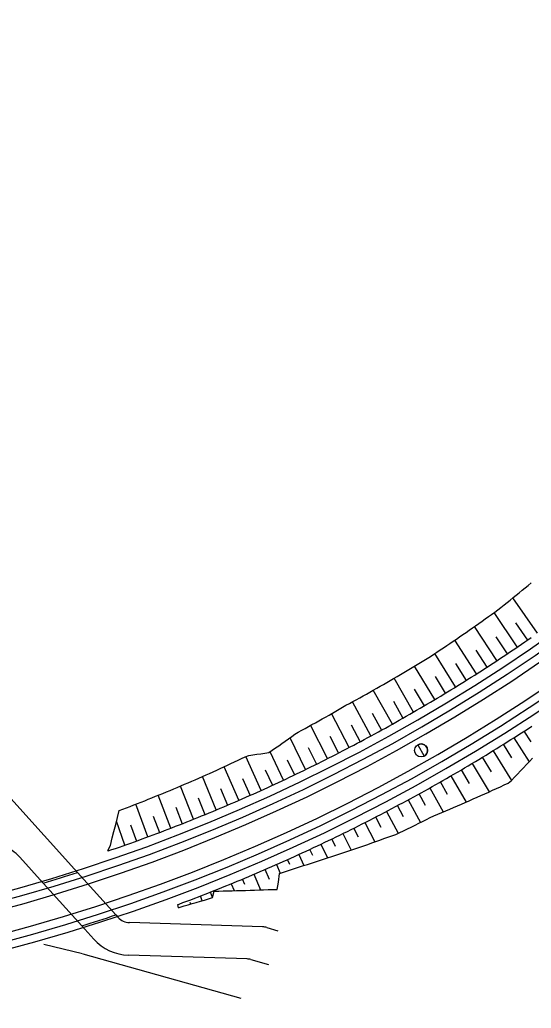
# Model space of a CAD drawing. Extents: x 6503541 to 6503743, y 5888004 to 5888145.
# Drawn here: x 6503655.802 to 6503657.305, y 5888072.003 to 5888074.91 of the extents above; entities that cross this region are included whole.
import ezdxf

# ---------------------------------------------------------------- set-up
doc = ezdxf.new("R2010")
doc.units = 0
doc.layers.add('12', color=7, linetype='Continuous')

msp = doc.modelspace()

# ---------------------------------------------------------------- linework, layer by layer
at = {"layer": '12'}
for p, q in [((6503657.3234, 5888073.1065), (6503657.251, 5888073.2101)), ((6503657.2641, 5888073.0657), (6503657.1956, 5888073.1668)), ((6503657.2587, 5888073.1371), (6503657.2939, 5888073.086)), ((6503657.2043, 5888073.0257), (6503657.1383, 5888073.126)), ((6503657.1438, 5888072.9866), (6503657.0804, 5888073.086)), ((6503657.2007, 5888073.0959), (6503657.2343, 5888073.0456)), ((6503657.0828, 5888072.9483), (6503657.022, 5888073.0469)), ((6503657.1418, 5888073.056), (6503657.1741, 5888073.006)), ((6503657.0823, 5888073.0169), (6503657.1134, 5888072.9673)), ((6503657.0213, 5888072.9109), (6503656.9622, 5888073.0097)), ((6503656.9593, 5888072.8744), (6503656.9018, 5888072.9738)), ((6503657.0222, 5888072.9788), (6503657.0521, 5888072.9295)), ((6503656.8967, 5888072.8388), (6503656.8408, 5888072.9386)), ((6503656.9612, 5888072.9421), (6503656.9904, 5888072.8926)), ((6503656.8336, 5888072.8041), (6503656.7793, 5888072.9045)), ((6503656.8997, 5888072.9063), (6503656.928, 5888072.8565)), ((6503656.7701, 5888072.7702), (6503656.718, 5888072.8697)), ((6503656.8377, 5888072.8714), (6503656.8652, 5888072.8213)), ((6503656.706, 5888072.7373), (6503656.6566, 5888072.8353)), ((6503656.7752, 5888072.8372), (6503656.8019, 5888072.787)), ((6503657.3044, 5888072.7867), (6503657.284, 5888072.8182)), ((6503656.6415, 5888072.7053), (6503656.5959, 5888072.7989)), ((6503656.7127, 5888072.803), (6503656.7381, 5888072.7537)), ((6503657.2537, 5888072.7988), (6503657.2989, 5888072.7276)), ((6503656.5766, 5888072.6742), (6503656.5373, 5888072.7578)), ((6503656.6497, 5888072.7698), (6503656.6738, 5888072.7212)), ((6503657.1927, 5888072.7606), (6503657.2466, 5888072.6731)), ((6503657.2481, 5888072.7399), (6503657.2233, 5888072.7796)), ((6503656.5112, 5888072.6441), (6503656.4663, 5888072.7434)), ((6503656.5879, 5888072.7339), (6503656.6091, 5888072.6897)), ((6503657.1311, 5888072.7232), (6503657.1811, 5888072.6396)), ((6503657.1883, 5888072.6984), (6503657.162, 5888072.7418)), ((6503656.4454, 5888072.6149), (6503656.4024, 5888072.7136)), ((6503656.5228, 5888072.7048), (6503656.544, 5888072.659)), ((6503657.1238, 5888072.6647), (6503657.1002, 5888072.7049)), ((6503656.3792, 5888072.5866), (6503656.3382, 5888072.6846)), ((6503656.4564, 5888072.6789), (6503656.4784, 5888072.6294)), ((6503657.0589, 5888072.6319), (6503657.0378, 5888072.6688)), ((6503657.0691, 5888072.6867), (6503657.1137, 5888072.6096)), ((6503656.3126, 5888072.5593), (6503656.2735, 5888072.6566)), ((6503656.3913, 5888072.6498), (6503656.4124, 5888072.6006)), ((6503657.0065, 5888072.6511), (6503657.046, 5888072.5806)), ((6503655.7749, 5888072.6204), (6503655.9713, 5888072.4026)), ((6503656.2456, 5888072.5329), (6503656.2083, 5888072.6296)), ((6503656.3259, 5888072.6216), (6503656.3459, 5888072.5728)), ((6503656.9435, 5888072.6163), (6503656.9796, 5888072.5498)), ((6503656.9937, 5888072.5998), (6503656.9751, 5888072.6336)), ((6503656.1782, 5888072.5075), (6503656.1428, 5888072.6035)), ((6503656.26, 5888072.5945), (6503656.2791, 5888072.546)), ((6503656.88, 5888072.5823), (6503656.914, 5888072.5177)), ((6503656.9293, 5888072.5664), (6503656.9118, 5888072.5992)), ((6503656.1105, 5888072.483), (6503656.0858, 5888072.5531)), ((6503656.1938, 5888072.5682), (6503656.2119, 5888072.5201)), ((6503656.816, 5888072.5493), (6503656.8449, 5888072.4924)), ((6503656.8638, 5888072.5352), (6503656.8481, 5888072.5657)), ((6503656.1271, 5888072.543), (6503656.1444, 5888072.4951)), ((6503656.7971, 5888072.5067), (6503656.7839, 5888072.5331)), ((6503656.73, 5888072.479), (6503656.7192, 5888072.5013)), ((6503656.7516, 5888072.5171), (6503656.7756, 5888072.4684)), ((6503656.0607, 5888072.4671), (6503656.0607, 5888072.4657)), ((6503656.6627, 5888072.4522), (6503656.6542, 5888072.4705)), ((6503656.6868, 5888072.4858), (6503656.706, 5888072.4452)), ((6503655.8015, 5888072.4475), (6503655.8701, 5888072.3715)), ((6503656.5951, 5888072.4262), (6503656.5887, 5888072.4405)), ((6503656.6215, 5888072.4554), (6503656.6364, 5888072.4229)), ((6503655.9713, 5888072.4026), (6503656.084, 5888072.2778)), ((6503655.9713, 5888072.4026), (6503656.084, 5888072.2778)), ((6503656.5356, 5888072.382), (6503656.5229, 5888072.4115)), ((6503656.5558, 5888072.4259), (6503656.567, 5888072.4005)), ((6503656.4635, 5888072.3667), (6503656.4566, 5888072.3833)), ((6503656.4898, 5888072.3973), (6503656.5093, 5888072.3513)), ((6503655.8701, 5888072.3715), (6503655.8712, 5888072.3703)), ((6503655.8712, 5888072.3703), (6503655.9838, 5888072.2455)), ((6503655.8712, 5888072.3703), (6503655.9838, 5888072.2455)), ((6503656.3676, 5888072.3288), (6503656.3622, 5888072.345)), ((6503656.4233, 5888072.3695), (6503656.4317, 5888072.3491)), ((6503656.3012, 5888072.315), (6503656.3029, 5888072.3094)), ((6503656.3375, 5888072.3194), (6503656.3331, 5888072.3336)), ((6503656.2685, 5888072.2989), (6503656.2657, 5888072.308)), ((6503656.084, 5888072.2778), (6503656.0902, 5888072.2709)), ((6503655.9838, 5888072.2455), (6503656.0189, 5888072.2066)), ((6503656.5154, 5888072.2427), (6503656.1243, 5888072.2551)), ((6503656.5275, 5888072.2408), (6503656.5601, 5888072.2311)), ((6503655.9862, 5888072.163), (6503655.8721, 5888072.1904)), ((6503655.987, 5888072.1628), (6503656.4518, 5888072.0329)), ((6503656.4697, 5888072.1481), (6503656.1213, 5888072.1591)), ((6503656.4809, 5888072.1465), (6503656.5329, 5888072.1322))]:
    msp.add_line(p, q, dxfattribs=at)
for points in [[(6503656.0607, 5888072.4671), (6503656.068, 5888072.4819), (6503656.0727, 5888072.504), (6503656.0783, 5888072.5234), (6503656.0835, 5888072.5437), (6503656.0884, 5888072.5645), (6503656.0935, 5888072.5847), (6503656.1043, 5888072.5887), (6503656.115, 5888072.5928), (6503656.1258, 5888072.5969), (6503656.1365, 5888072.6011), (6503656.1473, 5888072.6052), (6503656.158, 5888072.6094), (6503656.1687, 5888072.6137), (6503656.1794, 5888072.6179), (6503656.1901, 5888072.6222), (6503656.2007, 5888072.6265), (6503656.2114, 5888072.6308), (6503656.2221, 5888072.6352), (6503656.2327, 5888072.6395), (6503656.2433, 5888072.6439), (6503656.2539, 5888072.6484), (6503656.2646, 5888072.6528), (6503656.2751, 5888072.6573), (6503656.2857, 5888072.6618), (6503656.2963, 5888072.6664), (6503656.3069, 5888072.6709), (6503656.3174, 5888072.6755), (6503656.328, 5888072.6801), (6503656.3385, 5888072.6848), (6503656.349, 5888072.6894), (6503656.3595, 5888072.6941), (6503656.37, 5888072.6988), (6503656.3805, 5888072.7036), (6503656.3909, 5888072.7083), (6503656.4014, 5888072.7131), (6503656.4118, 5888072.7179), (6503656.4223, 5888072.7228), (6503656.4327, 5888072.7276), (6503656.4431, 5888072.7325), (6503656.4535, 5888072.7375), (6503656.4638, 5888072.7424), (6503656.4745, 5888072.7468), (6503656.4864, 5888072.7484), (6503656.4983, 5888072.7501), (6503656.5101, 5888072.7518), (6503656.522, 5888072.7536), (6503656.5339, 5888072.7554), (6503656.5436, 5888072.762), (6503656.5532, 5888072.7687), (6503656.5627, 5888072.7754), (6503656.5723, 5888072.7821), (6503656.5818, 5888072.7888), (6503656.5913, 5888072.7956), (6503656.6008, 5888072.8024), (6503656.6103, 5888072.8092), (6503656.6201, 5888072.8154), (6503656.6302, 5888072.8208), (6503656.6403, 5888072.8263), (6503656.6504, 5888072.8318), (6503656.6604, 5888072.8374), (6503656.6705, 5888072.843), (6503656.6805, 5888072.8486), (6503656.6906, 5888072.8542), (6503656.7006, 5888072.8598), (6503656.7106, 5888072.8655), (6503656.7206, 5888072.8712), (6503656.7305, 5888072.8769), (6503656.7405, 5888072.8827), (6503656.7504, 5888072.8884), (6503656.7604, 5888072.8942), (6503656.7705, 5888072.8997), (6503656.7805, 5888072.9052), (6503656.7906, 5888072.9107), (6503656.8007, 5888072.9162), (6503656.8107, 5888072.9218), (6503656.8207, 5888072.9274), (6503656.8308, 5888072.933), (6503656.8408, 5888072.9386), (6503656.8507, 5888072.9443), (6503656.8607, 5888072.95), (6503656.8707, 5888072.9557), (6503656.8806, 5888072.9614), (6503656.8905, 5888072.9672), (6503656.9005, 5888072.973), (6503656.9104, 5888072.9788), (6503656.9202, 5888072.9846), (6503656.9301, 5888072.9905), (6503656.94, 5888072.9964), (6503656.9498, 5888073.0023), (6503656.9597, 5888073.0082), (6503656.9695, 5888073.0141), (6503656.9793, 5888073.0201), (6503656.9891, 5888073.0261), (6503656.9988, 5888073.0321), (6503657.0086, 5888073.0382), (6503657.0182, 5888073.0444), (6503657.0278, 5888073.0508), (6503657.0374, 5888073.0571), (6503657.0469, 5888073.0635), (6503657.0565, 5888073.0698), (6503657.066, 5888073.0763), (6503657.0755, 5888073.0827), (6503657.085, 5888073.0891), (6503657.0945, 5888073.0956), (6503657.1039, 5888073.1021), (6503657.1134, 5888073.1086), (6503657.1228, 5888073.1152), (6503657.1322, 5888073.1217), (6503657.1416, 5888073.1283), (6503657.151, 5888073.1349), (6503657.1604, 5888073.1416), (6503657.1697, 5888073.1482), (6503657.179, 5888073.1549), (6503657.1884, 5888073.1616), (6503657.1976, 5888073.1683), (6503657.2069, 5888073.175), (6503657.2159, 5888073.1821), (6503657.225, 5888073.1893), (6503657.2339, 5888073.1964), (6503657.2429, 5888073.2036), (6503657.2519, 5888073.2108), (6503657.2608, 5888073.218), (6503657.2697, 5888073.2252), (6503657.2786, 5888073.2324), (6503657.2875, 5888073.2397), (6503657.2964, 5888073.247), (6503657.3052, 5888073.2543)], [(6503656.0607, 5888072.4657), (6503656.0611, 5888072.4658), (6503656.0722, 5888072.4697), (6503656.0833, 5888072.4735), (6503656.0944, 5888072.4774), (6503656.1055, 5888072.4812), (6503656.1166, 5888072.4852), (6503656.1276, 5888072.4891), (6503656.1387, 5888072.4931), (6503656.1497, 5888072.497), (6503656.1608, 5888072.5011), (6503656.1718, 5888072.5051), (6503656.1828, 5888072.5092), (6503656.1938, 5888072.5133), (6503656.2048, 5888072.5174), (6503656.2158, 5888072.5215), (6503656.2268, 5888072.5257), (6503656.2378, 5888072.5299), (6503656.2488, 5888072.5341), (6503656.2597, 5888072.5383), (6503656.2706, 5888072.5426), (6503656.2816, 5888072.5469), (6503656.2925, 5888072.5512), (6503656.3034, 5888072.5556), (6503656.3143, 5888072.56), (6503656.3252, 5888072.5644), (6503656.3361, 5888072.5688), (6503656.347, 5888072.5732), (6503656.3578, 5888072.5777), (6503656.3687, 5888072.5822), (6503656.3795, 5888072.5867), (6503656.3904, 5888072.5913), (6503656.4012, 5888072.5958), (6503656.412, 5888072.6004), (6503656.4228, 5888072.6051), (6503656.4336, 5888072.6097), (6503656.4443, 5888072.6144), (6503656.4551, 5888072.6191), (6503656.4659, 5888072.6238), (6503656.4766, 5888072.6286), (6503656.4873, 5888072.6333), (6503656.4981, 5888072.6381), (6503656.5088, 5888072.643), (6503656.5195, 5888072.6478), (6503656.5302, 5888072.6527), (6503656.5408, 5888072.6576), (6503656.5515, 5888072.6625), (6503656.5622, 5888072.6675), (6503656.5728, 5888072.6724), (6503656.5834, 5888072.6774), (6503656.5941, 5888072.6825), (6503656.6047, 5888072.6875), (6503656.6153, 5888072.6926), (6503656.6258, 5888072.6977), (6503656.6364, 5888072.7028), (6503656.647, 5888072.7079), (6503656.6575, 5888072.7131), (6503656.6681, 5888072.7183), (6503656.6786, 5888072.7235), (6503656.6891, 5888072.7288), (6503656.6996, 5888072.734), (6503656.7101, 5888072.7393), (6503656.7205, 5888072.7447), (6503656.731, 5888072.75), (6503656.7415, 5888072.7554), (6503656.7519, 5888072.7608), (6503656.7623, 5888072.7662), (6503656.7727, 5888072.7716), (6503656.7831, 5888072.7771), (6503656.7935, 5888072.7826), (6503656.8039, 5888072.7881), (6503656.8143, 5888072.7936), (6503656.8246, 5888072.7992), (6503656.8349, 5888072.8048), (6503656.8453, 5888072.8104), (6503656.8556, 5888072.816), (6503656.8659, 5888072.8217), (6503656.8762, 5888072.8273), (6503656.8864, 5888072.833), (6503656.8967, 5888072.8388), (6503656.9069, 5888072.8445), (6503656.9171, 5888072.8503), (6503656.9274, 5888072.8561), (6503656.9376, 5888072.8619), (6503656.9478, 5888072.8678), (6503656.9579, 5888072.8736), (6503656.9681, 5888072.8795), (6503656.9782, 5888072.8854), (6503656.9884, 5888072.8914), (6503656.9985, 5888072.8973), (6503657.0086, 5888072.9033), (6503657.0187, 5888072.9093), (6503657.0288, 5888072.9154), (6503657.0388, 5888072.9214), (6503657.0489, 5888072.9275), (6503657.0589, 5888072.9336), (6503657.0689, 5888072.9398), (6503657.079, 5888072.9459), (6503657.0889, 5888072.9521), (6503657.0989, 5888072.9583), (6503657.1089, 5888072.9645), (6503657.1188, 5888072.9707), (6503657.1288, 5888072.977), (6503657.1387, 5888072.9833), (6503657.1486, 5888072.9896), (6503657.1585, 5888072.996), (6503657.1684, 5888073.0023), (6503657.1782, 5888073.0087), (6503657.1881, 5888073.0151), (6503657.1979, 5888073.0215), (6503657.2077, 5888073.028), (6503657.2175, 5888073.0345), (6503657.2273, 5888073.0409), (6503657.2371, 5888073.0475), (6503657.2468, 5888073.054), (6503657.2566, 5888073.0606), (6503657.2663, 5888073.0672), (6503657.276, 5888073.0738), (6503657.2857, 5888073.0804), (6503657.2954, 5888073.0871), (6503657.3051, 5888073.0937)], [(6503656.2657, 5888072.308), (6503656.2698, 5888072.3095), (6503656.2813, 5888072.3138), (6503656.2928, 5888072.3181), (6503656.3042, 5888072.3225), (6503656.3157, 5888072.3269), (6503656.3271, 5888072.3313), (6503656.3385, 5888072.3357), (6503656.3499, 5888072.3402), (6503656.3613, 5888072.3446), (6503656.3727, 5888072.3491), (6503656.3841, 5888072.3537), (6503656.3955, 5888072.3582), (6503656.4068, 5888072.3628), (6503656.4182, 5888072.3674), (6503656.4295, 5888072.3721), (6503656.4409, 5888072.3767), (6503656.4522, 5888072.3814), (6503656.4635, 5888072.3862), (6503656.4748, 5888072.3909), (6503656.4861, 5888072.3957), (6503656.4974, 5888072.4005), (6503656.5086, 5888072.4053), (6503656.5199, 5888072.4101), (6503656.5311, 5888072.415), (6503656.5423, 5888072.4199), (6503656.5536, 5888072.4249), (6503656.5648, 5888072.4298), (6503656.576, 5888072.4348), (6503656.5871, 5888072.4398), (6503656.5983, 5888072.4448), (6503656.6095, 5888072.4499), (6503656.6206, 5888072.455), (6503656.6318, 5888072.4601), (6503656.6429, 5888072.4652), (6503656.654, 5888072.4704), (6503656.6651, 5888072.4756), (6503656.6762, 5888072.4808), (6503656.6873, 5888072.486), (6503656.6983, 5888072.4913), (6503656.7094, 5888072.4966), (6503656.7204, 5888072.5019), (6503656.7314, 5888072.5072), (6503656.7425, 5888072.5126), (6503656.7535, 5888072.518), (6503656.7644, 5888072.5234), (6503656.7754, 5888072.5289), (6503656.7864, 5888072.5343), (6503656.7973, 5888072.5398), (6503656.8083, 5888072.5453), (6503656.8192, 5888072.5509), (6503656.8301, 5888072.5565), (6503656.841, 5888072.5621), (6503656.8519, 5888072.5677), (6503656.8628, 5888072.5733), (6503656.8736, 5888072.579), (6503656.8845, 5888072.5847), (6503656.8953, 5888072.5904), (6503656.9061, 5888072.5962), (6503656.9169, 5888072.602), (6503656.9277, 5888072.6078), (6503656.9385, 5888072.6136), (6503656.9493, 5888072.6194), (6503656.96, 5888072.6253), (6503656.9708, 5888072.6312), (6503656.9815, 5888072.6371), (6503656.9922, 5888072.6431), (6503657.0029, 5888072.649), (6503657.0136, 5888072.655), (6503657.0243, 5888072.6611), (6503657.0349, 5888072.6671), (6503657.0456, 5888072.6732), (6503657.0562, 5888072.6793), (6503657.0668, 5888072.6854), (6503657.0774, 5888072.6916), (6503657.088, 5888072.6977), (6503657.0986, 5888072.7039), (6503657.1091, 5888072.7101), (6503657.1197, 5888072.7164), (6503657.1302, 5888072.7227), (6503657.1407, 5888072.729), (6503657.1512, 5888072.7353), (6503657.1617, 5888072.7416), (6503657.1721, 5888072.748), (6503657.1826, 5888072.7544), (6503657.193, 5888072.7608), (6503657.2035, 5888072.7672), (6503657.2139, 5888072.7737), (6503657.2243, 5888072.7802), (6503657.2346, 5888072.7867), (6503657.245, 5888072.7932), (6503657.2553, 5888072.7998), (6503657.2657, 5888072.8064), (6503657.276, 5888072.813), (6503657.2863, 5888072.8196), (6503657.2966, 5888072.8263), (6503657.3069, 5888072.833)], [(6503656.9716, 5888072.7783), (6503656.9906, 5888072.7449)], [(6503656.3733, 5888072.3477), (6503656.3864, 5888072.348), (6503656.3995, 5888072.3483), (6503656.4126, 5888072.3486), (6503656.4258, 5888072.3489), (6503656.4389, 5888072.3493), (6503656.4521, 5888072.3496), (6503656.4653, 5888072.35), (6503656.4785, 5888072.3504), (6503656.4917, 5888072.3508), (6503656.505, 5888072.3512), (6503656.5182, 5888072.3516), (6503656.5315, 5888072.352), (6503656.5448, 5888072.3525), (6503656.5581, 5888072.3529), (6503656.5623, 5888072.3744), (6503656.5646, 5888072.3997), (6503656.5764, 5888072.4036), (6503656.5881, 5888072.4075), (6503656.5999, 5888072.4114), (6503656.6117, 5888072.4152), (6503656.6236, 5888072.4189), (6503656.6354, 5888072.4226), (6503656.6473, 5888072.4263), (6503656.6592, 5888072.4301), (6503656.671, 5888072.4339), (6503656.6829, 5888072.4377), (6503656.6947, 5888072.4415), (6503656.7065, 5888072.4454), (6503656.7184, 5888072.4492), (6503656.7302, 5888072.4532), (6503656.7421, 5888072.4571), (6503656.7539, 5888072.461), (6503656.7657, 5888072.465), (6503656.7775, 5888072.469), (6503656.7894, 5888072.4731), (6503656.8012, 5888072.4771), (6503656.813, 5888072.4812), (6503656.8248, 5888072.4853), (6503656.8366, 5888072.4894), (6503656.8484, 5888072.4936), (6503656.8602, 5888072.4978), (6503656.872, 5888072.502), (6503656.8837, 5888072.5062), (6503656.8955, 5888072.5105), (6503656.9073, 5888072.5147), (6503656.9187, 5888072.5198), (6503656.9299, 5888072.5252), (6503656.941, 5888072.5307), (6503656.9522, 5888072.5362), (6503656.9633, 5888072.5417), (6503656.9745, 5888072.5472), (6503656.9856, 5888072.5528), (6503656.9967, 5888072.5584), (6503657.0078, 5888072.564), (6503657.0191, 5888072.5693), (6503657.0306, 5888072.5741), (6503657.0422, 5888072.579), (6503657.0537, 5888072.5838), (6503657.0652, 5888072.5887), (6503657.0767, 5888072.5936), (6503657.0882, 5888072.5986), (6503657.0998, 5888072.6036), (6503657.1112, 5888072.6086), (6503657.1227, 5888072.6136), (6503657.1342, 5888072.6187), (6503657.1457, 5888072.6237), (6503657.1572, 5888072.6288), (6503657.1686, 5888072.634), (6503657.1801, 5888072.6391), (6503657.1915, 5888072.6443), (6503657.2029, 5888072.6495), (6503657.2144, 5888072.6548), (6503657.2258, 5888072.66), (6503657.2372, 5888072.6653), (6503657.2469, 5888072.6733), (6503657.2559, 5888072.6826), (6503657.2648, 5888072.6919), (6503657.2737, 5888072.7012), (6503657.2826, 5888072.7105), (6503657.2915, 5888072.7198), (6503657.3003, 5888072.7291), (6503657.3091, 5888072.7384)], [(6503656.2685, 5888072.2989), (6503656.2732, 5888072.3003), (6503656.285, 5888072.3041), (6503656.2968, 5888072.3076), (6503656.3086, 5888072.311), (6503656.3204, 5888072.3144), (6503656.3323, 5888072.3179), (6503656.3441, 5888072.3214), (6503656.3559, 5888072.325), (6503656.3676, 5888072.3288), (6503656.3733, 5888072.3477)]]:
    msp.add_lwpolyline(points, dxfattribs=at)
msp.add_circle((6503656.9811, 5888072.7616), 0.0192, dxfattribs=at)
for centre, radius, start, end in [((6503654.4287, 5888077.2461), 5.0772, 260.8698, 332.6098), ((6503654.4287, 5888077.2461), 5.1252, 260.8698, 332.6098), ((6503654.4287, 5888077.2461), 5.1012, 260.8698, 332.6098), ((6503654.4287, 5888077.2461), 5.2188, 260.8698, 332.6098), ((6503654.4287, 5888077.2461), 5.1948, 260.8698, 332.6098), ((6503654.4287, 5888077.2461), 5.2428, 260.8698, 332.6098), ((6503656.9811, 5888072.7616), 0.0192, 355.1999, 119.6471), ((6503656.9811, 5888072.7616), 0.0192, 299.6471, 355.1999), ((6503655.7124, 5888072.3672), 0.12, 42.0563, 70.3079), ((6503654.4287, 5888077.2461), 5.0832, 286.4726, 287.6664), ((6503654.4287, 5888077.2461), 5.0832, 286.4726, 287.6664), ((6503654.4287, 5888077.2461), 5.2368, 287.2745, 288.4262), ((6503654.4287, 5888077.2461), 5.2368, 287.2745, 288.4262), ((6503656.1258, 5888072.3031), 0.048, 222.0563, 268.1903), ((6503656.5139, 5888072.1948), 0.048, 73.4627, 88.1903), ((6503656.1258, 5888072.3031), 0.144, 222.0557, 268.1903), ((6503656.4682, 5888072.1002), 0.048, 74.6714, 88.1903)]:
    msp.add_arc(centre, radius, start, end, dxfattribs=at)

doc.saveas('drawing.dxf')
